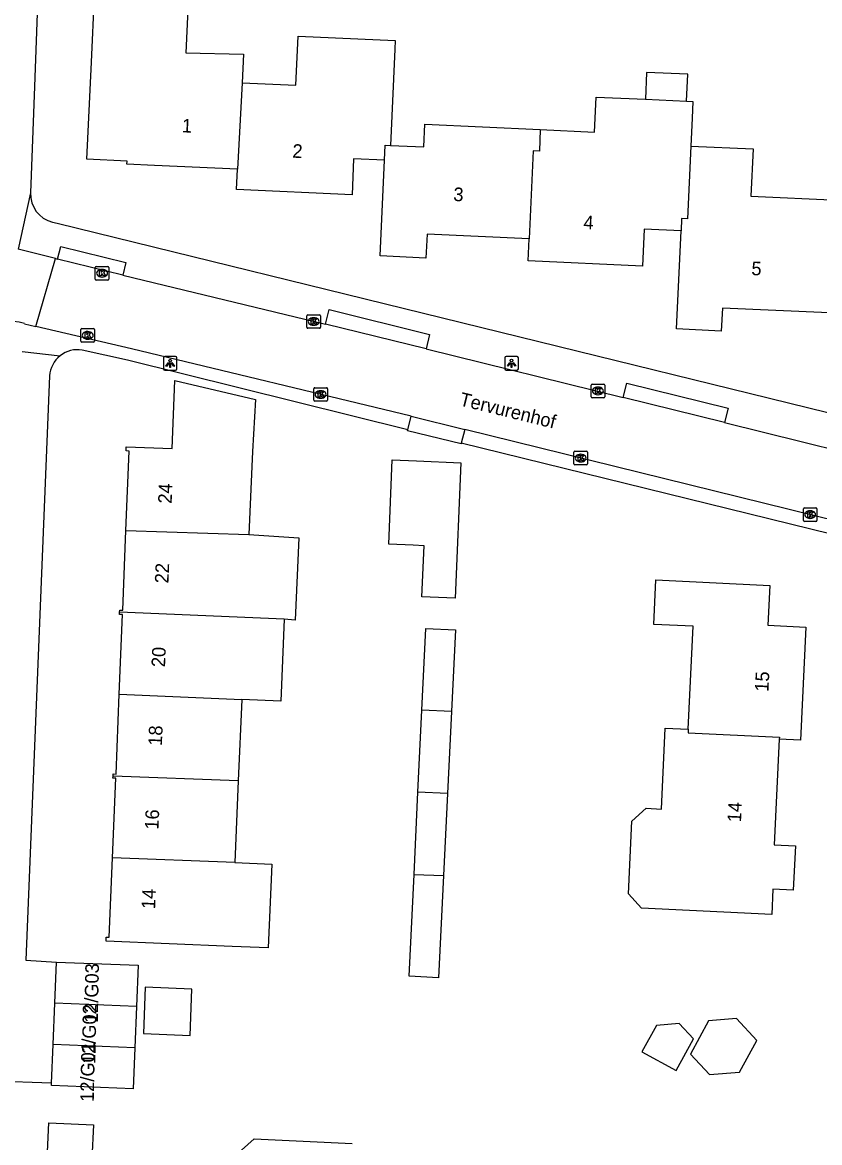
# Model space of a CAD drawing. Extents: x 160732 to 162105, y 387428 to 388479.
# Drawn here: x 161782.5 to 161841.1, y 387774.7 to 387857 of the extents above; entities that cross this region are included whole.
import ezdxf

# ---------------------------------------------------------------- set-up
doc = ezdxf.new("R2010")
doc.units = 0
for name, color, linetype in [('IMGEO_Kolk', 7, 'Continuous'), ('IMGEO_Lichtpunt', 7, 'Continuous'), ('IMGEO_Openbare_ruimte_label', 7, 'Continuous'), ('IMGEO_Pand', 7, 'Continuous'), ('IMGEO_Pand_nummerreeks', 7, 'Continuous'), ('IMGEO_Rijbaan_lokaal_open', 7, 'Continuous'), ('IMGEO_Voetpad_open', 7, 'Continuous')]:
    doc.layers.add(name, color=color, linetype=linetype)

msp = doc.modelspace()

# ---------------------------------------------------------------- linework, layer by layer
at = {"layer": 'IMGEO_Kolk'}
for p, q in [((161787.937, 387839.063), (161788.789, 387839.063)), ((161787.862, 387838.137), (161787.862, 387838.989)), ((161788.373, 387838.283), (161788.348, 387838.283)), ((161788.35, 387838.843), (161788.375, 387838.843)), ((161788.863, 387838.989), (161788.863, 387838.137)), ((161788.789, 387838.063), (161787.937, 387838.063)), ((161803.413, 387834.591), (161803.413, 387835.443)), ((161803.488, 387835.517), (161804.34, 387835.517)), ((161803.901, 387835.297), (161803.926, 387835.297)), ((161804.414, 387835.443), (161804.414, 387834.591)), ((161786.806, 387833.574), (161786.806, 387834.426)), ((161786.881, 387834.5), (161787.733, 387834.5)), ((161787.294, 387834.28), (161787.319, 387834.28)), ((161787.807, 387834.426), (161787.807, 387833.574)), ((161804.34, 387834.517), (161803.488, 387834.517)), ((161803.924, 387834.737), (161803.899, 387834.737)), ((161787.733, 387833.5), (161786.881, 387833.5)), ((161787.317, 387833.72), (161787.292, 387833.72)), ((161803.923, 387829.228), (161803.923, 387830.08)), ((161803.998, 387830.154), (161804.85, 387830.154)), ((161804.924, 387830.08), (161804.924, 387829.228)), ((161824.306, 387829.491), (161824.306, 387830.343)), ((161824.381, 387830.417), (161825.233, 387830.417)), ((161824.794, 387830.197), (161824.819, 387830.197)), ((161825.307, 387830.343), (161825.307, 387829.491)), ((161804.85, 387829.154), (161803.998, 387829.154)), ((161804.434, 387829.374), (161804.409, 387829.374)), ((161804.411, 387829.934), (161804.436, 387829.934)), ((161825.233, 387829.417), (161824.381, 387829.417)), ((161824.817, 387829.637), (161824.792, 387829.637)), ((161823.042, 387824.557), (161823.042, 387825.409)), ((161823.117, 387825.483), (161823.969, 387825.483)), ((161823.53, 387825.263), (161823.555, 387825.263)), ((161824.043, 387825.409), (161824.043, 387824.557)), ((161823.969, 387824.483), (161823.117, 387824.483)), ((161823.553, 387824.703), (161823.528, 387824.703)), ((161839.912, 387820.399), (161839.912, 387821.251)), ((161839.987, 387821.325), (161840.839, 387821.325)), ((161840.4, 387821.105), (161840.425, 387821.105)), ((161840.913, 387821.251), (161840.913, 387820.399)), ((161840.839, 387820.325), (161839.987, 387820.325)), ((161840.423, 387820.545), (161840.398, 387820.545))]:
    msp.add_line(p, q, dxfattribs=at)
for points in [[(161787.937, 387839.063), (161788.789, 387839.063)], [(161787.862, 387838.137), (161787.862, 387838.989)], [(161788.183, 387838.763), (161788.306, 387838.763), (161788.306, 387838.612), (161788.436, 387838.763), (161788.6, 387838.763), (161788.454, 387838.612), (161788.607, 387838.363), (161788.455, 387838.363), (161788.37, 387838.527), (161788.306, 387838.46), (161788.306, 387838.363), (161788.183, 387838.363), (161788.183, 387838.763)], [(161788.863, 387838.989), (161788.863, 387838.137)], [(161788.789, 387838.063), (161787.937, 387838.063)], [(161803.413, 387834.591), (161803.413, 387835.443)], [(161803.488, 387835.517), (161804.34, 387835.517)], [(161803.734, 387835.217), (161803.857, 387835.217), (161803.857, 387835.066), (161803.987, 387835.217), (161804.151, 387835.217), (161804.005, 387835.066), (161804.158, 387834.817), (161804.006, 387834.817), (161803.921, 387834.981), (161803.857, 387834.914), (161803.857, 387834.817), (161803.734, 387834.817), (161803.734, 387835.217)], [(161804.414, 387835.443), (161804.414, 387834.591)], [(161786.806, 387833.574), (161786.806, 387834.426)], [(161786.881, 387834.5), (161787.733, 387834.5)], [(161787.127, 387834.2), (161787.25, 387834.2), (161787.25, 387834.049), (161787.38, 387834.2), (161787.544, 387834.2), (161787.398, 387834.049), (161787.551, 387833.8), (161787.399, 387833.8), (161787.314, 387833.964), (161787.25, 387833.897), (161787.25, 387833.8), (161787.127, 387833.8), (161787.127, 387834.2)], [(161787.807, 387834.426), (161787.807, 387833.574)], [(161804.34, 387834.517), (161803.488, 387834.517)], [(161787.733, 387833.5), (161786.881, 387833.5)], [(161803.923, 387829.228), (161803.923, 387830.08)], [(161803.998, 387830.154), (161804.85, 387830.154)], [(161804.924, 387830.08), (161804.924, 387829.228)], [(161824.306, 387829.491), (161824.306, 387830.343)], [(161824.381, 387830.417), (161825.233, 387830.417)], [(161824.627, 387830.117), (161824.75, 387830.117), (161824.75, 387829.966), (161824.88, 387830.117), (161825.044, 387830.117), (161824.898, 387829.966), (161825.051, 387829.717), (161824.899, 387829.717), (161824.814, 387829.881), (161824.75, 387829.814), (161824.75, 387829.717), (161824.627, 387829.717), (161824.627, 387830.117)], [(161825.307, 387830.343), (161825.307, 387829.491)], [(161804.85, 387829.154), (161803.998, 387829.154)], [(161804.244, 387829.854), (161804.367, 387829.854), (161804.367, 387829.703), (161804.497, 387829.854), (161804.661, 387829.854), (161804.515, 387829.703), (161804.668, 387829.454), (161804.516, 387829.454), (161804.431, 387829.618), (161804.367, 387829.551), (161804.367, 387829.454), (161804.244, 387829.454), (161804.244, 387829.854)], [(161825.233, 387829.417), (161824.381, 387829.417)], [(161823.042, 387824.557), (161823.042, 387825.409)], [(161823.117, 387825.483), (161823.969, 387825.483)], [(161823.363, 387825.183), (161823.486, 387825.183), (161823.486, 387825.032), (161823.616, 387825.183), (161823.78, 387825.183), (161823.634, 387825.032), (161823.787, 387824.783), (161823.635, 387824.783), (161823.55, 387824.947), (161823.486, 387824.88), (161823.486, 387824.783), (161823.363, 387824.783), (161823.363, 387825.183)], [(161824.043, 387825.409), (161824.043, 387824.557)], [(161823.969, 387824.483), (161823.117, 387824.483)], [(161839.912, 387820.399), (161839.912, 387821.251)], [(161839.987, 387821.325), (161840.839, 387821.325)], [(161840.233, 387821.025), (161840.356, 387821.025), (161840.356, 387820.874), (161840.486, 387821.025), (161840.65, 387821.025), (161840.504, 387820.874), (161840.657, 387820.625), (161840.505, 387820.625), (161840.42, 387820.789), (161840.356, 387820.722), (161840.356, 387820.625), (161840.233, 387820.625), (161840.233, 387821.025)], [(161840.913, 387821.251), (161840.913, 387820.399)], [(161840.839, 387820.325), (161839.987, 387820.325)]]:
    msp.add_lwpolyline(points, dxfattribs=at)
for centre, start, end in [((161787.939, 387838.987), 91.55205, 178.44795), ((161787.939, 387838.987), 91.55205, 178.44795), ((161788.787, 387838.987), 1.55205, 88.44795), ((161788.787, 387838.987), 1.55205, 88.44795), ((161787.939, 387838.139), 181.55205, 268.44795), ((161787.939, 387838.139), 181.55205, 268.44795), ((161788.787, 387838.139), 271.55205, 358.44795), ((161788.787, 387838.139), 271.55205, 358.44795), ((161803.49, 387835.441), 91.55205, 178.44795), ((161803.49, 387835.441), 91.55205, 178.44795), ((161804.338, 387835.441), 1.55205, 88.44795), ((161804.338, 387835.441), 1.55205, 88.44795), ((161786.883, 387834.424), 91.55205, 178.44795), ((161786.883, 387834.424), 91.55205, 178.44795), ((161787.731, 387834.424), 1.55205, 88.44795), ((161787.731, 387834.424), 1.55205, 88.44795), ((161803.49, 387834.593), 181.55205, 268.44795), ((161803.49, 387834.593), 181.55205, 268.44795), ((161804.338, 387834.593), 271.55205, 358.44795), ((161804.338, 387834.593), 271.55205, 358.44795), ((161786.883, 387833.576), 181.55205, 268.44795), ((161786.883, 387833.576), 181.55205, 268.44795), ((161787.731, 387833.576), 271.55205, 358.44795), ((161787.731, 387833.576), 271.55205, 358.44795), ((161804, 387830.078), 91.55205, 178.44795), ((161804, 387830.078), 91.55205, 178.44795), ((161804.848, 387830.078), 1.55205, 88.44795), ((161804.848, 387830.078), 1.55205, 88.44795), ((161824.383, 387830.341), 91.55205, 178.44795), ((161824.383, 387830.341), 91.55205, 178.44795), ((161825.231, 387830.341), 1.55205, 88.44795), ((161825.231, 387830.341), 1.55205, 88.44795), ((161804, 387829.23), 181.55205, 268.44795), ((161804, 387829.23), 181.55205, 268.44795), ((161804.848, 387829.23), 271.55205, 358.44795), ((161804.848, 387829.23), 271.55205, 358.44795), ((161824.383, 387829.493), 181.55205, 268.44795), ((161824.383, 387829.493), 181.55205, 268.44795), ((161825.231, 387829.493), 271.55205, 358.44795), ((161825.231, 387829.493), 271.55205, 358.44795), ((161823.119, 387825.407), 91.55205, 178.44795), ((161823.119, 387825.407), 91.55205, 178.44795), ((161823.967, 387825.407), 1.55205, 88.44795), ((161823.967, 387825.407), 1.55205, 88.44795), ((161823.119, 387824.559), 181.55205, 268.44795), ((161823.119, 387824.559), 181.55205, 268.44795), ((161823.967, 387824.559), 271.55205, 358.44795), ((161823.967, 387824.559), 271.55205, 358.44795), ((161839.989, 387821.249), 91.55205, 178.44795), ((161839.989, 387821.249), 91.55205, 178.44795), ((161840.837, 387821.249), 1.55205, 88.44795), ((161840.837, 387821.249), 1.55205, 88.44795), ((161839.989, 387820.401), 181.55205, 268.44795), ((161839.989, 387820.401), 181.55205, 268.44795), ((161840.837, 387820.401), 271.55205, 358.44795), ((161840.837, 387820.401), 271.55205, 358.44795)]:
    msp.add_arc(centre, 0.0765, start, end, dxfattribs=at)
for centre, major_axis, ratio, start_param, end_param in [((161788.349, 387838.563), (-0.387, 0.002), 0.722429, 4.712389, 7.853982), ((161788.374, 387838.563), (-0.39, 0.002), 0.717154, 1.570796, 4.712389), ((161803.9, 387835.017), (-0.387, 0.002), 0.722429, 4.712389, 7.853982), ((161803.925, 387835.017), (-0.39, 0.002), 0.717154, 1.570796, 4.712389), ((161787.293, 387834), (-0.387, 0.002), 0.722429, 4.712389, 7.853982), ((161787.318, 387834), (-0.39, 0.002), 0.717154, 1.570796, 4.712389), ((161824.793, 387829.917), (-0.387, 0.002), 0.722429, 4.712389, 7.853982), ((161824.818, 387829.917), (-0.39, 0.002), 0.717154, 1.570796, 4.712389), ((161804.41, 387829.654), (-0.387, 0.002), 0.722429, 4.712389, 7.853982), ((161804.435, 387829.654), (-0.39, 0.002), 0.717154, 1.570796, 4.712389), ((161823.529, 387824.983), (-0.387, 0.002), 0.722429, 4.712389, 7.853982), ((161823.554, 387824.983), (-0.39, 0.002), 0.717154, 1.570796, 4.712389), ((161840.399, 387820.825), (-0.387, 0.002), 0.722429, 4.712389, 7.853982), ((161840.424, 387820.825), (-0.39, 0.002), 0.717154, 1.570796, 4.712389)]:
    msp.add_ellipse(centre, major_axis=major_axis, ratio=ratio, start_param=start_param, end_param=end_param, dxfattribs=at)
at = {"layer": 'IMGEO_Lichtpunt'}
for p, q in [((161793.77, 387832.437), (161792.962, 387832.437)), ((161793.77, 387832.437), (161792.962, 387832.437)), ((161818.866, 387832.445), (161818.058, 387832.445)), ((161818.866, 387832.445), (161818.058, 387832.445)), ((161792.868, 387832.342), (161792.868, 387831.535)), ((161792.868, 387832.342), (161792.868, 387831.535)), ((161793.864, 387831.535), (161793.864, 387832.342)), ((161793.864, 387831.535), (161793.864, 387832.342)), ((161817.964, 387832.35), (161817.964, 387831.543)), ((161817.964, 387832.35), (161817.964, 387831.543)), ((161818.96, 387831.543), (161818.96, 387832.35)), ((161818.96, 387831.543), (161818.96, 387832.35)), ((161792.962, 387831.441), (161793.77, 387831.441)), ((161792.962, 387831.441), (161793.77, 387831.441)), ((161818.058, 387831.449), (161818.866, 387831.449)), ((161818.058, 387831.449), (161818.866, 387831.449))]:
    msp.add_line(p, q, dxfattribs=at)
for points in [[(161793.242, 387832.006), (161793.281, 387831.978), (161793.093, 387831.716), (161793.055, 387831.743), (161793.242, 387832.006)], [(161793.344, 387831.958), (161793.391, 387831.958), (161793.391, 387831.636), (161793.344, 387831.636), (161793.344, 387831.958)], [(161793.454, 387831.978), (161793.492, 387832.005), (161793.679, 387831.743), (161793.64, 387831.715), (161793.454, 387831.978)], [(161818.338, 387832.014), (161818.377, 387831.986), (161818.189, 387831.724), (161818.151, 387831.751), (161818.338, 387832.014)], [(161818.44, 387831.966), (161818.487, 387831.966), (161818.487, 387831.644), (161818.44, 387831.644), (161818.44, 387831.966)], [(161818.55, 387831.986), (161818.588, 387832.013), (161818.775, 387831.751), (161818.736, 387831.723), (161818.55, 387831.986)]]:
    msp.add_lwpolyline(points, dxfattribs=at)
for centre in [(161793.367, 387832.14), (161818.463, 387832.148)]:
    msp.add_circle(centre, 0.0994, dxfattribs=at)
for centre, start, end in [((161792.962, 387832.342), 90, 180), ((161792.962, 387832.342), 90, 180), ((161793.77, 387832.342), 0, 90), ((161793.77, 387832.342), 0, 90), ((161818.058, 387832.35), 90, 180), ((161818.058, 387832.35), 90, 180), ((161818.866, 387832.35), 0, 90), ((161818.866, 387832.35), 0, 90), ((161792.962, 387831.535), 180, 270), ((161792.962, 387831.535), 180, 270), ((161793.77, 387831.535), 270, 0), ((161793.77, 387831.535), 270, 360), ((161818.058, 387831.543), 180, 270), ((161818.058, 387831.543), 180, 270), ((161818.866, 387831.543), 270, 0), ((161818.866, 387831.543), 270, 360)]:
    msp.add_arc(centre, 0.0946, start, end, dxfattribs=at)
at = {"layer": 'IMGEO_Pand'}
for points in [[(161798.323, 387846.213), (161792.212, 387846.494), (161790.192, 387846.587), (161790.202, 387846.798), (161787.239, 387846.939), (161787.579, 387854.066), (161787.815, 387859.007), (161793.969, 387858.715), (161794.673, 387857.941), (161794.522, 387854.755), (161798.75, 387854.666), (161798.653, 387852.557)], [(161798.653, 387852.557), (161802.607, 387852.376), (161802.773, 387855.995), (161809.91, 387855.669), (161809.881, 387855.04), (161809.556, 387847.958)], [(161831.323, 387851.209), (161831.414, 387853.187), (161828.385, 387853.325), (161828.295, 387851.348)], [(161798.653, 387852.557), (161798.323, 387846.213)], [(161820.576, 387849.12), (161824.555, 387848.937), (161824.674, 387851.514), (161828.295, 387851.348)], [(161828.295, 387851.348), (161831.323, 387851.209)], [(161831.323, 387851.209), (161831.793, 387851.187), (161831.736, 387849.957), (161831.642, 387847.913)], [(161809.556, 387847.958), (161812.007, 387847.846), (161812.084, 387849.51), (161820.576, 387849.12)], [(161820.576, 387849.12), (161820.503, 387847.533), (161820.059, 387847.553), (161819.763, 387841.096)], [(161809.13, 387846.868), (161809.18, 387847.975), (161809.556, 387847.958)], [(161831.642, 387847.913), (161831.397, 387842.573), (161830.96, 387842.593), (161830.918, 387841.68)], [(161831.642, 387847.913), (161836.217, 387847.703), (161836.058, 387844.24), (161842.499, 387843.944), (161842.431, 387842.464)], [(161809.13, 387846.868), (161806.854, 387846.973), (161806.733, 387844.333), (161798.254, 387844.723), (161798.323, 387846.213)], [(161819.763, 387841.096), (161812.251, 387841.441), (161812.17, 387839.677), (161808.807, 387839.832), (161809.13, 387846.868)], [(161830.918, 387841.68), (161828.211, 387841.804), (161828.087, 387839.086), (161819.688, 387839.471), (161819.763, 387841.096)], [(161841.802, 387835.645), (161833.955, 387836.006), (161833.877, 387834.315), (161830.587, 387834.467), (161830.918, 387841.68)], [(161790.112, 387819.646), (161790.349, 387825.5), (161790.129, 387825.508), (161790.142, 387825.816), (161793.508, 387825.685), (161793.702, 387830.685), (161799.633, 387829.293), (161799.422, 387825.456), (161799.158, 387819.362)], [(161814.311, 387814.683), (161811.873, 387814.789), (161812.035, 387818.539), (161811.217, 387818.574), (161809.429, 387818.652), (161809.697, 387824.847), (161811.485, 387824.769), (161814.742, 387824.628), (161814.311, 387814.683)], [(161789.649, 387813.647), (161789.655, 387813.801), (161789.875, 387813.793), (161790.112, 387819.646)], [(161790.112, 387819.646), (161799.158, 387819.362)], [(161799.158, 387819.362), (161802.812, 387819.126), (161802.549, 387813.057), (161801.753, 387813.143)], [(161831.45, 387805.06), (161831.807, 387812.622), (161828.912, 387812.758), (161829.066, 387816.021), (161837.438, 387815.625), (161837.3, 387812.696), (161840.091, 387812.564), (161839.698, 387804.252), (161838.138, 387804.326)], [(161789.627, 387807.62), (161789.863, 387813.485), (161789.643, 387813.493), (161789.649, 387813.647)], [(161801.753, 387813.143), (161789.649, 387813.647)], [(161801.753, 387813.143), (161801.492, 387807.123), (161798.634, 387807.247)], [(161811.868, 387806.454), (161812.152, 387812.457), (161814.35, 387812.354), (161814.058, 387806.36)], [(161789.165, 387801.609), (161789.171, 387801.763), (161789.391, 387801.755), (161789.627, 387807.62)], [(161789.627, 387807.62), (161798.634, 387807.247)], [(161798.634, 387807.247), (161798.375, 387801.256)], [(161811.583, 387800.419), (161811.868, 387806.454)], [(161814.058, 387806.36), (161811.868, 387806.454)], [(161814.058, 387806.36), (161813.763, 387800.325)], [(161838.138, 387804.326), (161837.772, 387796.564), (161839.328, 387796.491), (161839.174, 387793.224), (161837.676, 387793.295), (161837.589, 387791.448), (161828.01, 387791.9), (161827.057, 387792.946), (161827.308, 387798.29), (161828.354, 387799.242), (161829.483, 387799.188), (161829.764, 387805.14), (161831.45, 387805.06)], [(161831.45, 387805.06), (161831.437, 387804.78), (161838.145, 387804.466), (161838.138, 387804.326)], [(161789.133, 387795.61), (161789.378, 387801.447), (161789.159, 387801.456), (161789.165, 387801.609)], [(161798.375, 387801.256), (161789.165, 387801.609)], [(161798.375, 387801.256), (161798.115, 387795.265)], [(161811.298, 387794.385), (161811.583, 387800.419)], [(161813.763, 387800.325), (161811.583, 387800.419)], [(161813.763, 387800.325), (161813.469, 387794.291)], [(161798.115, 387795.265), (161800.834, 387795.148), (161800.567, 387788.978), (161797.927, 387789.092), (161788.655, 387789.473), (161788.668, 387789.781), (161788.888, 387789.772), (161789.133, 387795.61)], [(161798.115, 387795.265), (161789.133, 387795.61)], [(161813.469, 387794.291), (161813.103, 387786.792), (161810.943, 387786.894), (161811.298, 387794.385)], [(161811.298, 387794.385), (161813.469, 387794.291)], [(161784.888, 387784.917), (161785.01, 387787.945)], [(161785.01, 387787.945), (161791.012, 387787.704), (161790.89, 387784.676)], [(161794.968, 387785.956), (161791.534, 387786.095), (161791.396, 387782.684), (161794.831, 387782.546), (161794.968, 387785.956)], [(161784.767, 387781.889), (161784.888, 387784.917)], [(161790.89, 387784.676), (161784.888, 387784.917)], [(161790.89, 387784.676), (161790.769, 387781.648)], [(161828.049, 387781.343), (161830.567, 387779.969), (161831.837, 387782.297), (161830.79, 387783.424), (161829.107, 387783.282), (161828.049, 387781.343)], [(161832.933, 387783.612), (161831.606, 387781.18), (161833.006, 387779.674), (161835.21, 387779.86), (161836.48, 387782.187), (161834.994, 387783.786), (161832.933, 387783.612)], [(161790.769, 387781.648), (161790.647, 387778.62), (161784.645, 387778.861), (161784.652, 387779.047)], [(161784.652, 387779.047), (161784.767, 387781.889)], [(161790.769, 387781.648), (161784.767, 387781.889)], [(161794.698, 387764.628), (161786.79, 387764.993), (161786.909, 387767.587), (161784.055, 387767.719), (161784.295, 387772.924), (161784.443, 387776.119), (161787.721, 387775.968), (161787.606, 387773.479), (161795.183, 387773.129)], [(161795.183, 387773.129), (161795.215, 387773.834), (161798.152, 387773.698), (161799.547, 387774.941), (161806.752, 387774.614)]]:
    msp.add_lwpolyline(points, dxfattribs=at)
at = {"layer": 'IMGEO_Rijbaan_lokaal_open'}
for points in [[(161784.931, 387839.642), (161782.182, 387840.344)], [(161783.492, 387834.657), (161784.931, 387839.642)], [(161784.931, 387839.642), (161785.081, 387839.604)], [(161789.875, 387838.412), (161785.081, 387839.604)], [(161789.875, 387838.412), (161792.916, 387837.681), (161804.783, 387834.832)], [(161782.648, 387834.858), (161783.492, 387834.657)], [(161811.087, 387828.053), (161790.529, 387833.019), (161783.492, 387834.657)], [(161812.174, 387833.007), (161804.783, 387834.832)], [(161812.174, 387833.007), (161826.669, 387829.428)], [(161834.111, 387827.59), (161826.669, 387829.428)], [(161811.087, 387828.053), (161815.015, 387827.085)], [(161834.111, 387827.59), (161848.547, 387824.026)], [(161842.541, 387820.302), (161815.015, 387827.085)]]:
    msp.add_lwpolyline(points, dxfattribs=at)
msp.add_arc((161781.608, 387831.754), 3.274, 71.47421, 127.47495, dxfattribs=at)
at = {"layer": 'IMGEO_Voetpad_open'}
for points in [[(161783.692, 387860.379), (161783.389, 387852.286), (161783.097, 387844.472)], [(161783.097, 387844.472), (161782.182, 387840.344)], [(161784.714, 387842.329), (161785.067, 387842.242), (161874.224, 387820.339), (161873.115, 387794.481), (161844.304, 387795.561), (161845.181, 387814.927), (161845.203, 387815.385)], [(161785.081, 387839.604), (161785.324, 387840.54), (161790.105, 387839.363), (161789.875, 387838.412)], [(161804.783, 387834.832), (161805.049, 387835.899), (161812.44, 387834.074), (161812.174, 387833.007)], [(161782.479, 387832.806), (161785.277, 387832.501)], [(161810.837, 387827.049), (161790.23, 387832.17), (161786.894, 387832.922)], [(161784.505, 387831.019), (161782.75, 387788.072), (161785.01, 387787.945)], [(161826.669, 387829.428), (161826.935, 387830.495), (161834.377, 387828.657), (161834.111, 387827.59)], [(161810.837, 387827.049), (161811.087, 387828.053)], [(161814.765, 387826.081), (161814.749, 387826.018), (161810.821, 387826.986), (161810.837, 387827.049)], [(161815.015, 387827.085), (161814.765, 387826.081)], [(161841.954, 387819.379), (161814.765, 387826.081)], [(161784.652, 387779.047), (161780.386, 387779.192), (161779.681, 387762.427)]]:
    msp.add_lwpolyline(points, dxfattribs=at)
for centre, radius, start, end in [((161785.22, 387844.393), 2.125, 177.857, 256.21573), ((161786.56, 387830.891), 2.059, 128.54574, 176.42265), ((161786.559, 387830.891), 2.058, 80.64621, 128.54072)]:
    msp.add_arc(centre, radius, start, end, dxfattribs=at)

# ---------------------------------------------------------------- texts
at = {"layer": 'IMGEO_Openbare_ruimte_label'}
msp.add_text('Tervurenhof', height=1, rotation=346.1722, dxfattribs=at).set_placement((161814.574, 387828.862))
at = {"layer": 'IMGEO_Pand_nummerreeks'}
for s, rotation, p in [('1', 357.36643, (161794.213, 387848.924)), ('2', 357.36439, (161802.333, 387847.059)), ('3', 357.37045, (161814.167, 387843.876)), ('4', 357.37585, (161823.728, 387841.809)), ('5', 357.36439, (161836.075, 387838.432)), ('24', 87.67973, (161793.474, 387821.615)), ('22', 87.68208, (161793.237, 387815.758)), ('20', 87.69759, (161792.988, 387809.598)), ('15', 87.29301, (161837.343, 387807.793)), ('18', 87.69759, (161792.756, 387803.824)), ('14', 87.30034, (161835.326, 387798.196)), ('16', 87.59301, (161792.502, 387797.657)), ('14', 87.59301, (161792.257, 387791.819)), ('12/G03', 88.82487, (161788.046, 387783.458)), ('12/G02', 88.82487, (161787.864, 387780.443)), ('12/G01', 88.82487, (161787.75, 387777.659))]:
    msp.add_text(s, height=1, rotation=rotation, dxfattribs=at).set_placement(p)

doc.saveas('drawing.dxf')
